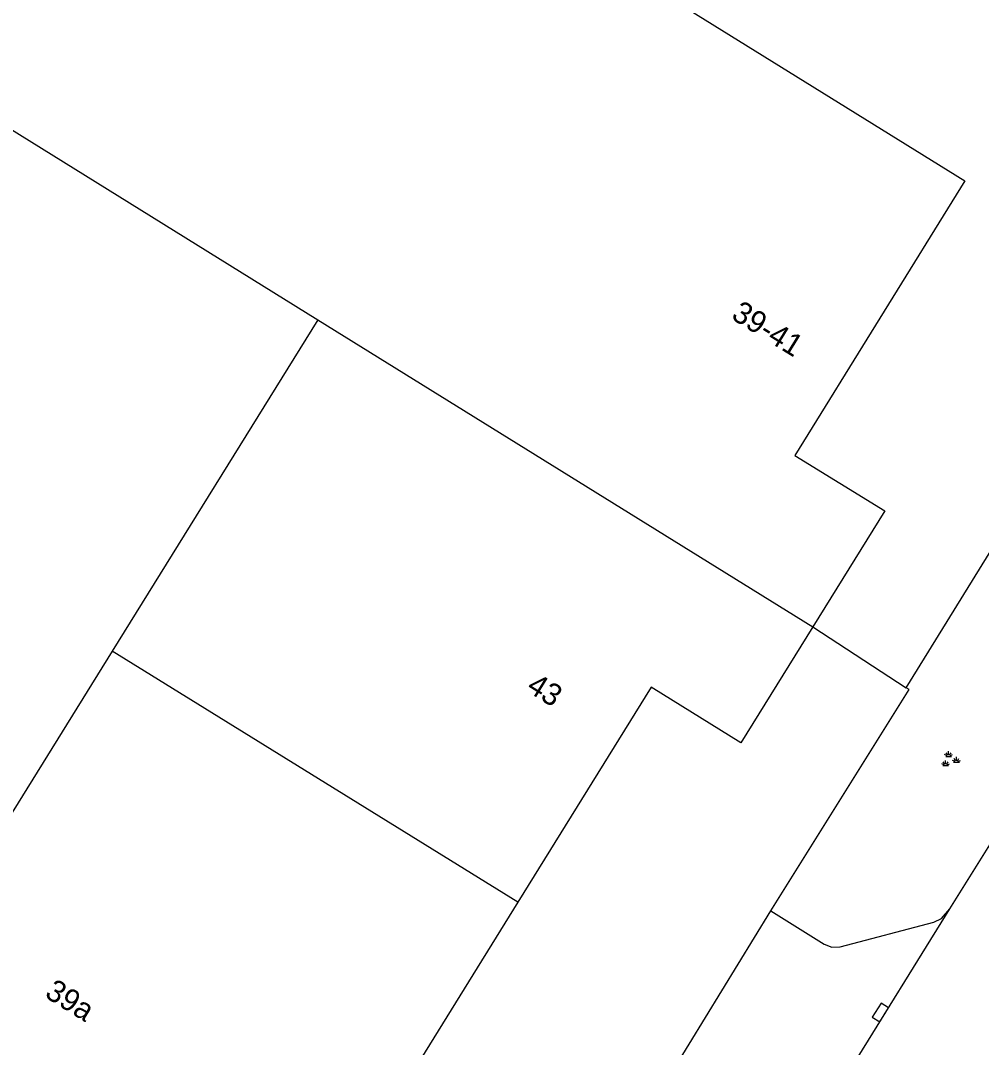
# Model space of a CAD drawing. Extents: x 128000 to 131008, y 398996 to 402500.
# Drawn here: x 128661.01 to 128704.7, y 400376.03 to 400422.74 of the extents above; entities that cross this region are included whole.
import ezdxf

# ---------------------------------------------------------------- set-up
doc = ezdxf.new("R2010")
doc.units = 0
for name, color, linetype in [('gg-afsc-hekwerk', 7, 'Continuous'), ('gg-anno-huisnummerreeks BGT', 7, 'Continuous'), ('gg-bbg-hoofdgebouw', 7, 'Continuous'), ('gg-bbg-tussenscheiding', 7, 'Continuous'), ('gg-knt-verharding', 7, 'Continuous'), ('gt-symb-groenvak', 7, 'Continuous'), ('gt-symb-kolk', 7, 'Continuous')]:
    doc.layers.add(name, color=color, linetype=linetype)

# ---------------------------------------------------------------- blocks, each defined once
blk = doc.blocks.new('gt0-KOLK')
at = {"layer": 'gt-symb-kolk'}
blk.add_lwpolyline([(0, 0), (0.375, 0), (0.375, 0.4), (-0.375, 0.4), (-0.375, 0), (0, 0)], dxfattribs=at)
blk = doc.blocks.new('gt0-GRVAK')
at = {"layer": 'gt-symb-groenvak'}
for p, q in [((-0.11, 0.189), (-0.228, 0.24)), ((-0.182, 0.153), (0.088, 0.153)), ((-0.091, 0.211), (-0.156, 0.322)), ((-0.047, 0.214), (-0.047, 0.393)), ((-0.004, 0.211), (0.061, 0.322)), ((0.015, 0.189), (0.133, 0.24)), ((0.262, -0.052), (0.197, 0.059)), ((0.305, -0.049), (0.305, 0.13)), ((0.349, -0.052), (0.414, 0.059)), ((-0.245, -0.228), (-0.363, -0.177)), ((-0.318, -0.264), (-0.047, -0.264)), ((-0.226, -0.206), (-0.291, -0.095)), ((-0.183, -0.203), (-0.183, -0.024)), ((-0.139, -0.206), (-0.074, -0.095)), ((-0.12, -0.228), (-0.002, -0.177)), ((0.243, -0.074), (0.125, -0.023)), ((0.17, -0.11), (0.441, -0.11)), ((0.368, -0.074), (0.486, -0.023))]:
    blk.add_line(p, q, dxfattribs=at)

msp = doc.modelspace()

# ---------------------------------------------------------------- linework, layer by layer
at = {"layer": 'gg-afsc-hekwerk'}
for p, q in [((128697.029, 400395.163), (128701.281, 400392.387)), ((128688.826, 400371.975), (128695.123, 400382.248))]:
    msp.add_line(p, q, dxfattribs=at)
msp.add_lwpolyline([(128695.123, 400382.248), (128701.409, 400392.305), (128701.281, 400392.387)], dxfattribs=at)
at = {"layer": 'gg-bbg-hoofdgebouw'}
for points in [[(128662.774, 400440.996), (128703.942, 400415.45), (128696.212, 400402.947), (128700.305, 400400.439), (128697.029, 400395.163)], [(128697.029, 400395.163), (128693.753, 400389.887), (128689.675, 400392.419), (128683.614, 400382.634)], [(128683.614, 400382.634), (128677.552, 400372.848), (128681.63, 400370.316)]]:
    msp.add_lwpolyline(points, dxfattribs=at)
at = {"layer": 'gg-bbg-tussenscheiding'}
for p, q in [((128651.785, 400423.239), (128674.524, 400409.128)), ((128674.524, 400409.128), (128665.172, 400394.057)), ((128674.524, 400409.128), (128697.029, 400395.163)), ((128665.172, 400394.057), (128655.424, 400378.348)), ((128683.614, 400382.634), (128665.172, 400394.057))]:
    msp.add_line(p, q, dxfattribs=at)
at = {"layer": 'gg-knt-verharding'}
for p, q in [((128701.281, 400392.387), (128709.174, 400405.201)), ((128703.269, 400382.329), (128712.235, 400396.76)), ((128692.369, 400364.784), (128703.269, 400382.329))]:
    msp.add_line(p, q, dxfattribs=at)
msp.add_lwpolyline([(128695.123, 400382.248), (128697.551, 400380.73), (128697.897, 400380.59), (128698.27, 400380.599), (128702.532, 400381.723), (128702.881, 400381.892), (128703.269, 400382.329)], dxfattribs=at)

# ---------------------------------------------------------------- block references
at = {"layer": 'gt-symb-groenvak'}
msp.add_blockref('gt0-GRVAK', (128703.255, 400389.11), dxfattribs=at)
at = {"layer": 'gt-symb-kolk', "rotation": 58.122183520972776}
msp.add_blockref('gt0-KOLK', (128700.275, 400377.51), dxfattribs=at)

# ---------------------------------------------------------------- texts
at = {"layer": 'gg-anno-huisnummerreeks BGT'}
for s, rotation, p in [('39-41', 328.3, (128693.273, 400409.198)), ('43', 328.2, (128683.96, 400392.263)), ('39a', 328.2, (128662.057, 400378.348))]:
    msp.add_text(s, height=1, rotation=rotation, dxfattribs=at).set_placement(p)

doc.saveas('drawing.dxf')
